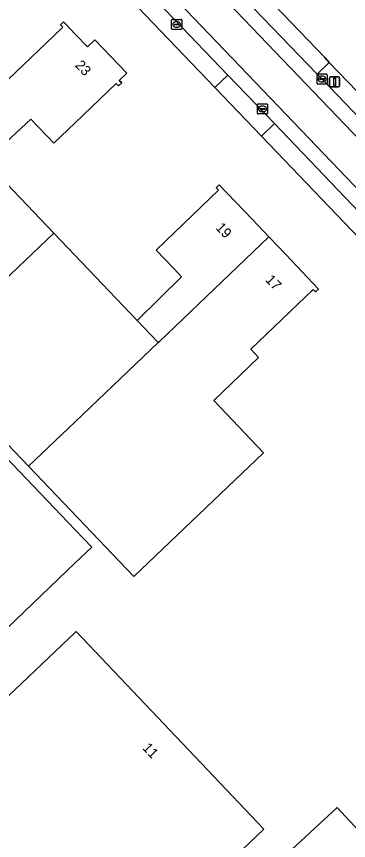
# Model space of a CAD drawing. Extents: x 156702 to 158052, y 387630 to 388992.
# Drawn here: x 157494.2 to 157527.1, y 388126 to 388207.7 of the extents above; entities that cross this region are included whole.
import ezdxf

# ---------------------------------------------------------------- set-up
doc = ezdxf.new("R2010")
doc.units = 0
for name, color, linetype in [('IMGEO_Erf', 7, 'Continuous'), ('IMGEO_Kolk', 7, 'Continuous'), ('IMGEO_Lichtmast', 7, 'Continuous'), ('IMGEO_Pand', 7, 'Continuous'), ('IMGEO_Pand_nummerreeks', 7, 'Continuous'), ('IMGEO_Rijbaan_lokaal_open', 7, 'Continuous'), ('IMGEO_Rioolput', 7, 'Continuous'), ('IMGEO_Voetpad_open', 7, 'Continuous')]:
    doc.layers.add(name, color=color, linetype=linetype)

msp = doc.modelspace()

# ---------------------------------------------------------------- linework, layer by layer
at = {"layer": 'IMGEO_Erf'}
for points in [[(157549.83, 388238.291), (157521.638, 388210.734), (157521.476, 388210.646), (157518.075, 388210.62), (157524.739, 388203.656), (157525.186, 388203.161), (157531.652, 388196.446)], [(157587.035, 388124.121), (157579.276, 388132.213), (157572.963, 388138.799), (157564.783, 388147.336), (157558.148, 388154.267), (157555.656, 388156.858), (157540.509, 388172.666), (157529.678, 388184.162), (157518.473, 388195.859), (157513.847, 388200.675), (157504.663, 388210.298), (157501.613, 388213.475), (157500.203, 388214.779)], [(157476.28, 388124.152), (157481.047, 388128.674), (157480.905, 388128.823), (157476.493, 388133.467), (157471.791, 388128.979), (157451.715, 388150.016), (157448.263, 388153.633), (157448.493, 388153.846), (157449.204, 388153.057), (157458.673, 388162.071), (157463.312, 388166.487), (157466.344, 388163.359), (157480.637, 388177.073), (157500, 388156.83), (157501.636, 388155.12), (157500, 388153.555), (157487.337, 388141.438), (157490.596, 388137.903), (157490.681, 388137.812), (157500, 388146.653), (157500.108, 388146.755), (157518.703, 388127.151), (157515.079, 388123.707)]]:
    msp.add_lwpolyline(points, dxfattribs=at)
for points in [[(157488.581, 388196.18), (157492.946, 388200.325), (157492.805, 388200.472), (157492.559, 388200.73), (157497.95, 388205.877), (157498.776, 388206.652), (157498.539, 388206.882), (157498.842, 388207.194), (157499.066, 388206.956), (157500, 388205.982), (157501.22, 388204.709), (157501.944, 388205.424), (157505.114, 388202.11), (157504.363, 388201.391), (157504.614, 388201.15), (157504.304, 388200.853), (157504.065, 388201.071), (157500, 388197.183), (157497.881, 388195.157), (157495.586, 388197.557), (157491.188, 388193.485)], [(157484.988, 388173.986), (157471.144, 388188.483), (157483.999, 388200.768), (157497.875, 388186.237), (157506.134, 388177.588), (157510.546, 388181.925), (157509.774, 388182.729), (157508.011, 388184.565), (157513.402, 388189.742), (157514.203, 388190.488), (157513.96, 388190.739), (157514.273, 388191.043), (157517.53, 388187.625), (157519.196, 388185.877), (157520.876, 388184.113), (157524.129, 388180.703), (157523.825, 388180.41), (157523.58, 388180.647), (157517.391, 388174.728), (157518.179, 388173.904), (157513.723, 388169.641), (157518.661, 388164.47), (157505.799, 388152.193), (157495.362, 388163.123)], [(157510.363, 388087.71), (157500, 388098.923), (157496.856, 388102.325), (157500, 388105.237), (157525.959, 388129.281), (157532.764, 388121.951), (157518.177, 388108.448), (157524.906, 388101.181)]]:
    msp.add_lwpolyline(points, close=True, dxfattribs=at)
at = {"layer": 'IMGEO_Kolk'}
for p, q in [((157523.969, 388201.095), (157523.969, 388201.947)), ((157524.044, 388202.021), (157524.896, 388202.021)), ((157524.457, 388201.801), (157524.482, 388201.801)), ((157524.97, 388201.947), (157524.97, 388201.095)), ((157524.896, 388201.021), (157524.044, 388201.021)), ((157524.228, 388201.515), (157524.228, 388201.527)), ((157524.666, 388201.478), (157524.268, 388201.478)), ((157524.271, 388201.564), (157524.669, 388201.564)), ((157524.48, 388201.241), (157524.455, 388201.241)), ((157524.712, 388201.527), (157524.712, 388201.515)), ((157518.06, 388198.132), (157518.06, 388198.984)), ((157518.135, 388199.058), (157518.987, 388199.058)), ((157518.319, 388198.552), (157518.319, 388198.564)), ((157518.757, 388198.515), (157518.359, 388198.515)), ((157518.362, 388198.601), (157518.76, 388198.601)), ((157518.548, 388198.838), (157518.573, 388198.838)), ((157518.803, 388198.564), (157518.803, 388198.552)), ((157519.061, 388198.984), (157519.061, 388198.132)), ((157518.987, 388198.058), (157518.135, 388198.058)), ((157518.571, 388198.278), (157518.546, 388198.278))]:
    msp.add_line(p, q, dxfattribs=at)
for points in [[(157523.969, 388201.095), (157523.969, 388201.947)], [(157524.044, 388202.021), (157524.896, 388202.021)], [(157524.97, 388201.947), (157524.97, 388201.095)], [(157524.896, 388201.021), (157524.044, 388201.021)], [(157518.06, 388198.132), (157518.06, 388198.984)], [(157518.135, 388199.058), (157518.987, 388199.058)], [(157519.061, 388198.984), (157519.061, 388198.132)], [(157518.987, 388198.058), (157518.135, 388198.058)]]:
    msp.add_lwpolyline(points, dxfattribs=at)
for centre, radius, start, end in [((157524.046, 388201.945), 0.0765, 91.55205, 178.44795), ((157524.046, 388201.945), 0.0765, 91.55205, 178.44795), ((157524.894, 388201.945), 0.0765, 1.55205, 88.44795), ((157524.894, 388201.945), 0.0765, 1.55205, 88.44795), ((157524.046, 388201.097), 0.0765, 181.55205, 268.44795), ((157524.046, 388201.097), 0.0765, 181.55205, 268.44795), ((157524.268, 388201.524), 0.0403, 85.87752, 175.75265), ((157524.265, 388201.514), 0.0366, 178.93798, 274.71019), ((157524.669, 388201.521), 0.043, 264.86636, 352.45326), ((157524.673, 388201.526), 0.0386, 1.73085, 96.63898), ((157524.894, 388201.097), 0.0765, 271.55205, 358.44795), ((157524.894, 388201.097), 0.0765, 271.55205, 358.44795), ((157518.137, 388198.982), 0.0765, 91.55205, 178.44795), ((157518.137, 388198.982), 0.0765, 91.55205, 178.44795), ((157518.359, 388198.561), 0.0403, 85.87752, 175.75265), ((157518.356, 388198.551), 0.0366, 178.93798, 274.71019), ((157518.76, 388198.558), 0.043, 264.86636, 352.45326), ((157518.764, 388198.563), 0.0386, 1.73085, 96.63898), ((157518.985, 388198.982), 0.0765, 1.55205, 88.44795), ((157518.985, 388198.982), 0.0765, 1.55205, 88.44795), ((157518.137, 388198.134), 0.0765, 181.55205, 268.44795), ((157518.137, 388198.134), 0.0765, 181.55205, 268.44795), ((157518.985, 388198.134), 0.0765, 271.55205, 358.44795), ((157518.985, 388198.134), 0.0765, 271.55205, 358.44795)]:
    msp.add_arc(centre, radius, start, end, dxfattribs=at)
for centre, major_axis, ratio, start_param, end_param in [((157524.456, 388201.521), (-0.387, 0.002), 0.722429, 4.712389, 7.853982), ((157524.481, 388201.521), (-0.39, 0.002), 0.717154, 1.570796, 4.712389), ((157518.547, 388198.558), (-0.387, 0.002), 0.722429, 4.712389, 7.853982), ((157518.572, 388198.558), (-0.39, 0.002), 0.717154, 1.570796, 4.712389)]:
    msp.add_ellipse(centre, major_axis=major_axis, ratio=ratio, start_param=start_param, end_param=end_param, dxfattribs=at)
at = {"layer": 'IMGEO_Lichtmast'}
for p, q in [((157525.315, 388201.742), (157526.105, 388201.742)), ((157526.105, 388201.742), (157525.315, 388201.742)), ((157525.215, 388200.842), (157525.215, 388201.642)), ((157525.215, 388201.642), (157525.215, 388200.842)), ((157526.205, 388201.642), (157526.205, 388200.842)), ((157526.205, 388200.842), (157526.205, 388201.642)), ((157526.105, 388200.742), (157525.315, 388200.742)), ((157525.315, 388200.742), (157526.105, 388200.742))]:
    msp.add_line(p, q, dxfattribs=at)
msp.add_lwpolyline([(157525.635, 388201.617), (157525.785, 388201.617), (157525.785, 388200.867), (157525.635, 388200.867), (157525.635, 388201.617)], dxfattribs=at)
for centre, start, end in [((157525.315, 388201.642), 90, 180), ((157525.315, 388201.642), 90, 180), ((157526.105, 388201.642), 0, 90), ((157526.105, 388201.642), 360, 90), ((157525.315, 388200.842), 180, 270), ((157525.315, 388200.842), 180, 270), ((157526.105, 388200.842), 270, 0), ((157526.105, 388200.842), 270, 0)]:
    msp.add_arc(centre, 0.1, start, end, dxfattribs=at)
at = {"layer": 'IMGEO_Pand'}
for points in [[(157491.188, 388193.485), (157495.586, 388197.557), (157497.881, 388195.157), (157500, 388197.183), (157504.065, 388201.071), (157504.304, 388200.853), (157504.614, 388201.15), (157504.363, 388201.391), (157505.114, 388202.11), (157501.944, 388205.424), (157501.22, 388204.709), (157500, 388205.982), (157499.066, 388206.956), (157498.842, 388207.194), (157498.539, 388206.882), (157498.776, 388206.652), (157497.95, 388205.877), (157492.559, 388200.73), (157492.805, 388200.472), (157492.946, 388200.325), (157488.581, 388196.18)], [(157483.999, 388200.768), (157471.144, 388188.483), (157484.988, 388173.986), (157497.875, 388186.237)], [(157519.196, 388185.877), (157517.53, 388187.625), (157514.273, 388191.043), (157513.96, 388190.739), (157514.203, 388190.488), (157513.402, 388189.742), (157508.011, 388184.565), (157509.774, 388182.729), (157510.546, 388181.925), (157506.134, 388177.588), (157508.232, 388175.392), (157508.315, 388175.471)], [(157508.232, 388175.392), (157506.134, 388177.588), (157497.875, 388186.237), (157484.988, 388173.986), (157495.362, 388163.123), (157500, 388167.544)], [(157518.179, 388173.904), (157517.391, 388174.728), (157523.58, 388180.647), (157523.825, 388180.41), (157524.129, 388180.703), (157520.876, 388184.113), (157519.196, 388185.877), (157508.315, 388175.471), (157508.232, 388175.392), (157500, 388167.544), (157495.362, 388163.123), (157505.799, 388152.193), (157518.661, 388164.47), (157513.723, 388169.641)], [(157487.337, 388141.438), (157500, 388153.555), (157501.636, 388155.12), (157500, 388156.83), (157480.637, 388177.073), (157466.344, 388163.359)], [(157480.905, 388128.823), (157481.047, 388128.674), (157476.28, 388124.152), (157476.085, 388123.967), (157494.707, 388104.345), (157500, 388109.376), (157515.079, 388123.707), (157518.703, 388127.151), (157500.108, 388146.755), (157500, 388146.653), (157490.681, 388137.812), (157490.596, 388137.903)], [(157510.363, 388087.71), (157524.906, 388101.181), (157518.177, 388108.448), (157532.764, 388121.951), (157525.959, 388129.281), (157500, 388105.237), (157496.856, 388102.325), (157500, 388098.923)]]:
    msp.add_lwpolyline(points, close=True, dxfattribs=at)
at = {"layer": 'IMGEO_Rijbaan_lokaal_open'}
for points in [[(157609.911, 388112.196), (157591.786, 388131.202), (157577.621, 388146.005), (157573.012, 388150.836), (157569.341, 388154.667), (157564.008, 388160.23), (157559.757, 388164.664), (157549.961, 388174.881), (157545.763, 388179.279), (157539.44, 388185.889), (157536.509, 388188.937), (157524.471, 388201.521), (157523.994, 388202.001), (157516.86, 388209.457), (157516.607, 388209.721), (157507.617, 388218.991), (157506.291, 388220.397), (157505.252, 388219.445), (157569.611, 388152.266), (157609.631, 388110.47)], [(157624.063, 388095.085), (157622.801, 388096.503), (157622.266, 388097.074), (157611.799, 388108.253), (157611.22, 388108.439), (157611.207, 388108.452), (157610.633, 388109.036), (157609.788, 388109.895), (157609.631, 388110.47), (157569.611, 388152.266), (157505.252, 388219.445), (157502.666, 388217.076), (157520.881, 388198.047), (157571.193, 388145.504), (157602.434, 388112.73)], [(157520.881, 388198.047), (157502.666, 388217.076), (157501.5, 388216.007), (157502.813, 388214.652), (157503.415, 388215.215), (157506.471, 388212.039), (157505.936, 388211.53), (157515.137, 388201.917), (157519.764, 388197.104), (157530.97, 388185.39), (157541.858, 388174.01), (157557.021, 388158.183), (157559.496, 388155.588), (157566.169, 388148.651), (157574.344, 388140.111), (157580.64, 388133.535), (157588.386, 388125.454), (157602.101, 388110.987), (157604.416, 388109.059)], [(157602.434, 388112.73), (157571.193, 388145.504), (157520.881, 388198.047)]]:
    msp.add_lwpolyline(points, dxfattribs=at)
at = {"layer": 'IMGEO_Rioolput'}
for p, q in [((157509.628, 388207.432), (157510.48, 388207.432)), ((157509.553, 388206.506), (157509.553, 388207.358)), ((157509.812, 388206.926), (157509.812, 388206.938)), ((157510.25, 388206.889), (157509.852, 388206.889)), ((157509.855, 388206.975), (157510.253, 388206.975)), ((157510.064, 388206.652), (157510.039, 388206.652)), ((157510.041, 388207.212), (157510.066, 388207.212)), ((157510.296, 388206.938), (157510.296, 388206.926)), ((157510.554, 388207.358), (157510.554, 388206.506)), ((157510.48, 388206.432), (157509.628, 388206.432))]:
    msp.add_line(p, q, dxfattribs=at)
for points in [[(157509.628, 388207.432), (157510.48, 388207.432)], [(157509.553, 388206.506), (157509.553, 388207.358)], [(157510.554, 388207.358), (157510.554, 388206.506)], [(157510.48, 388206.432), (157509.628, 388206.432)]]:
    msp.add_lwpolyline(points, dxfattribs=at)
for centre, radius, start, end in [((157509.63, 388207.356), 0.0765, 91.55205, 178.44795), ((157509.63, 388207.356), 0.0765, 91.55205, 178.44795), ((157510.478, 388207.356), 0.0765, 1.55205, 88.44795), ((157510.478, 388207.356), 0.0765, 1.55205, 88.44795), ((157509.852, 388206.935), 0.0403, 85.87752, 175.75265), ((157509.849, 388206.925), 0.0366, 178.93798, 274.71019), ((157510.253, 388206.932), 0.043, 264.86636, 352.45326), ((157510.257, 388206.937), 0.0386, 1.73085, 96.63898), ((157509.63, 388206.508), 0.0765, 181.55205, 268.44795), ((157509.63, 388206.508), 0.0765, 181.55205, 268.44795), ((157510.478, 388206.508), 0.0765, 271.55205, 358.44795), ((157510.478, 388206.508), 0.0765, 271.55205, 358.44795)]:
    msp.add_arc(centre, radius, start, end, dxfattribs=at)
for centre, major_axis, ratio, start_param, end_param in [((157510.04, 388206.932), (-0.387, 0.002), 0.722429, 4.712389, 7.853982), ((157510.065, 388206.932), (-0.39, 0.002), 0.717154, 1.570796, 4.712389)]:
    msp.add_ellipse(centre, major_axis=major_axis, ratio=ratio, start_param=start_param, end_param=end_param, dxfattribs=at)
at = {"layer": 'IMGEO_Voetpad_open'}
for points in [[(157515.137, 388201.917), (157505.936, 388211.53), (157504.663, 388210.298), (157513.847, 388200.675)], [(157518.075, 388210.62), (157516.86, 388209.457), (157523.994, 388202.001), (157525.186, 388203.161), (157524.739, 388203.656)], [(157524.471, 388201.521), (157536.509, 388188.937), (157539.44, 388185.889), (157540.603, 388187.003), (157540.381, 388187.324), (157533.058, 388194.995), (157532.708, 388195.257), (157531.904, 388196.084), (157531.652, 388196.446), (157525.186, 388203.161), (157523.994, 388202.001)], [(157519.764, 388197.104), (157515.137, 388201.917), (157513.847, 388200.675), (157518.473, 388195.859)], [(157530.97, 388185.39), (157519.764, 388197.104), (157518.473, 388195.859), (157529.678, 388184.162)]]:
    msp.add_lwpolyline(points, close=True, dxfattribs=at)

# ---------------------------------------------------------------- texts
at = {"layer": 'IMGEO_Pand_nummerreeks'}
for s, rotation, p in [('23', 313.72776, (157499.921, 388202.827)), ('19', 313.6248, (157513.855, 388186.726)), ('17', 313.6248, (157518.783, 388181.556)), ('11', 313.48692, (157506.598, 388135.146))]:
    msp.add_text(s, height=1, rotation=rotation, dxfattribs=at).set_placement(p)

doc.saveas('drawing.dxf')
